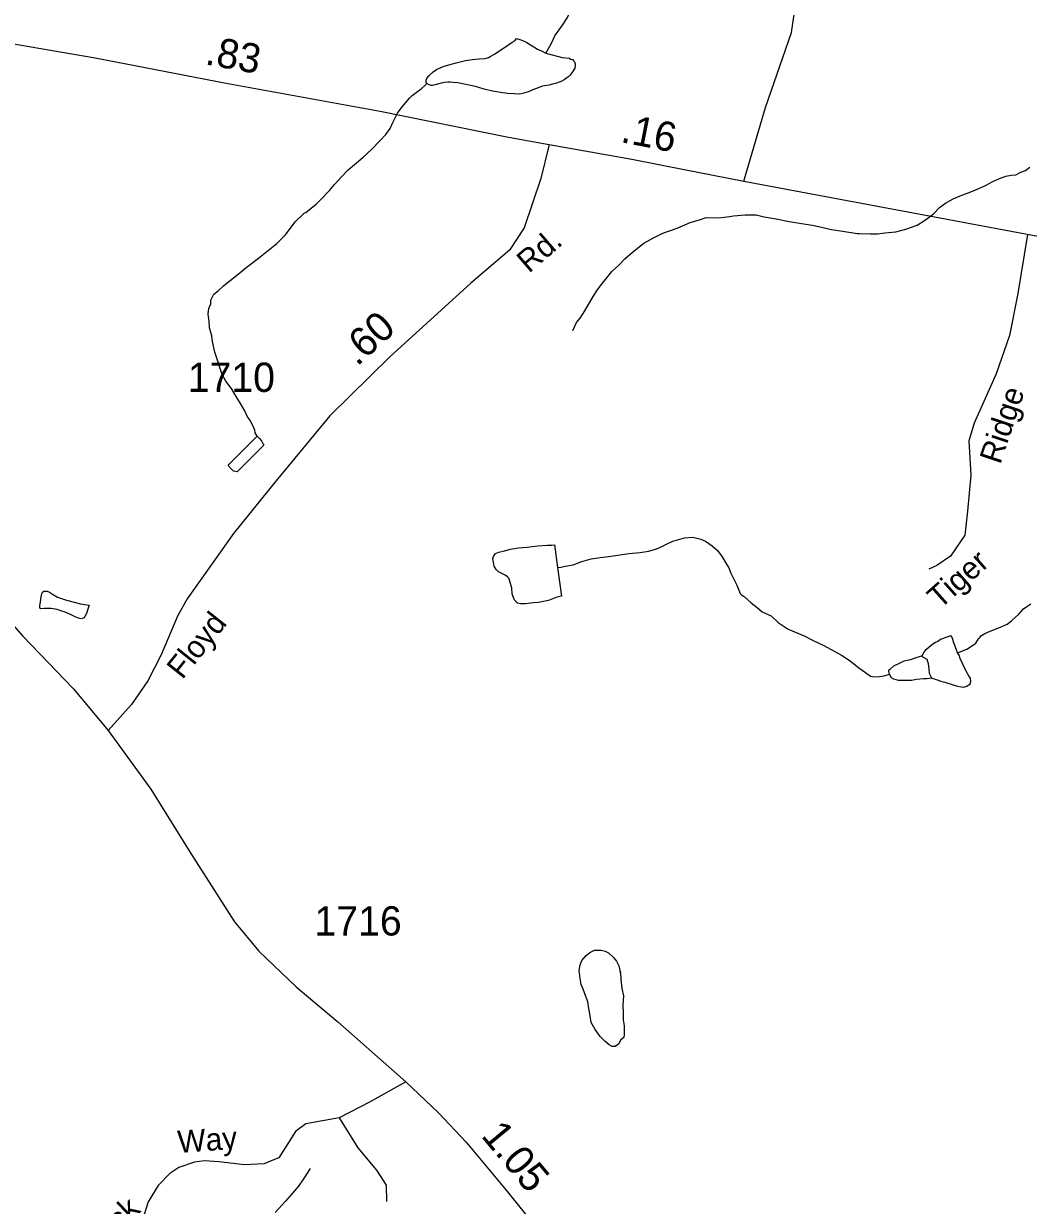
# Model space of a CAD drawing. Extents: x 2126262 to 2293712, y 749403 to 919119.
# Drawn here: x 2199070 to 2203355, y 802665 to 807707 of the extents above; entities that cross this region are included whole.
import ezdxf

# ---------------------------------------------------------------- set-up
doc = ezdxf.new("R2010")
doc.units = 0
for name, color, linetype in [('Exist Hydrographic Misc Water Feature', 7, 'Continuous'), ('Exist Road Non-System Type 51', 7, 'Continuous'), ('Exist Road Non-System Type 51 Label', 7, 'Continuous'), ('Exist Road Primary NC Attributed', 7, 'Continuous'), ('Exist Road Primary NC Service Mileage Hundredths English Label', 7, 'Continuous'), ('Exist Road Secondary Mileage Hundredths English Label', 7, 'Continuous'), ('Exist Road Secondary Type 51 Attributed', 7, 'Continuous'), ('Exist Road Secondary Type 51 Label', 7, 'Continuous'), ('Exist Road Secondary Type 51 Number Label', 7, 'Continuous')]:
    doc.layers.add(name, color=color, linetype=linetype)

msp = doc.modelspace()

# ---------------------------------------------------------------- linework, layer by layer
at = {"layer": 'Exist Hydrographic Misc Water Feature'}
for points in [[(2201296.5, 807580.7), (2201302.2, 807590.7), (2201320.2, 807620.8), (2201336, 807654.9), (2201367.6, 807701.1), (2201389.3, 807733.3), (2201403.3, 807765.4), (2201421.1, 807799.5), (2201440.8, 807837.5), (2201458.4, 807869.7), (2201476.3, 807899.8), (2201502.1, 807937.9), (2201513.8, 807960.1), (2201537.6, 807986.2), (2201559.5, 808008.3), (2201583.3, 808030.5), (2201601, 808048.6), (2201611, 808064.7), (2201626.8, 808088.7), (2201638.7, 808114.8), (2201652.4, 808134.9), (2201666.4, 808161), (2201676.2, 808185.1)], [(2200789.6, 807451.2), (2200787.5, 807455.2), (2200787.5, 807465.2), (2200791.2, 807475.2), (2200799.2, 807485.3), (2200817.2, 807501.4), (2200831, 807511.5), (2200859.1, 807523.7), (2200893.1, 807533.9), (2200914.8, 807540.1), (2200954.8, 807550.3), (2200984.8, 807554.6), (2201012.9, 807556.7), (2201038.7, 807558.9), (2201052.8, 807563), (2201060.4, 807567.1), (2201078.5, 807577.2), (2201096.5, 807589.3), (2201120.3, 807605.4), (2201154.3, 807627.7), (2201166, 807635.7), (2201172, 807643.8), (2201185.9, 807639.9), (2201201.9, 807634), (2201216.3, 807626.1), (2201232.3, 807616.2), (2201246.2, 807608.3), (2201262.2, 807598.5), (2201278.6, 807590.6), (2201296.5, 807580.7)], [(2201296.5, 807580.7), (2201318.6, 807574.8), (2201350.6, 807567.1), (2201366.6, 807563.2), (2201382.6, 807561.2), (2201396.5, 807559.4), (2201404.5, 807555.4), (2201410.5, 807553.5), (2201416.8, 807547.5), (2201418.9, 807543.5), (2201422.8, 807535.6), (2201422.8, 807529.6), (2201420.7, 807517.6), (2201411.1, 807501.5), (2201401, 807487.4), (2201395.1, 807481.4), (2201387.3, 807475.3), (2201375.2, 807467.3), (2201365.3, 807461.2), (2201343.2, 807453.1), (2201325.4, 807448.9), (2201309.4, 807444.8), (2201283.5, 807440.6), (2201241.5, 807424.4), (2201221.6, 807416.3), (2201203.8, 807410.1), (2201185.7, 807406), (2201161.7, 807407.8), (2201133.8, 807409.6), (2201103.7, 807413.4), (2201069.9, 807419.2), (2201033.6, 807426.9), (2200997.5, 807438.7), (2200963.4, 807446.4), (2200935.6, 807452.2), (2200921.6, 807454.1), (2200901.5, 807456), (2200889.4, 807457.9), (2200879.6, 807457.9), (2200865.4, 807455.7), (2200851.5, 807453.7), (2200841.4, 807449.6), (2200825.4, 807445.5), (2200813.6, 807443.4), (2200807.6, 807443.4), (2200799.6, 807445.3), (2200789.6, 807451.2)], [(2200065.9, 805946.8), (2200057.9, 805960.7), (2200056.1, 805972.6), (2200047.7, 805992.6), (2200039.7, 806008.5), (2200033.5, 806018.5), (2200023.5, 806032.4), (2200013.2, 806054.4), (2199995.2, 806086.2), (2199976.9, 806116.1), (2199956.8, 806149.9), (2199932.4, 806181.8), (2199916.2, 806209.6), (2199906.2, 806239.5), (2199898, 806267.5), (2199885.7, 806305.4), (2199875.4, 806351.3), (2199873.2, 806375.3), (2199862.9, 806409.2), (2199860.7, 806437.1), (2199856.6, 806467.2), (2199860.5, 806491.2), (2199868.3, 806511.2), (2199868.3, 806527.2), (2199882, 806553.3), (2199900, 806567.4), (2199923.8, 806589.5), (2199951.5, 806611.7), (2199985.3, 806638), (2200019.2, 806666.2), (2200047.1, 806688.3), (2200078.9, 806712.6), (2200106.7, 806734.8), (2200150.4, 806769), (2200186.3, 806805.3), (2200227.7, 806861.5), (2200267.5, 806899.8), (2200273.4, 806901.8), (2200319.2, 806938.2), (2200335, 806954.3), (2200374.7, 806994.5), (2200396.5, 807020.7), (2200426.2, 807052.9), (2200454.3, 807083.1), (2200490, 807113.3), (2200517.9, 807137.5), (2200553.5, 807169.7), (2200591.3, 807207.9), (2200615.1, 807234.1), (2200632.7, 807260.2), (2200646.8, 807288.3), (2200664.5, 807324.4), (2200684.2, 807352.5), (2200700, 807370.6), (2200715.9, 807388.7), (2200727.8, 807400.8), (2200743.8, 807412.9), (2200765.8, 807429), (2200781.6, 807443.2), (2200789.6, 807451.2)], [(2201412.5, 806397.9), (2201428.3, 806432), (2201444.3, 806450.1), (2201464, 806482.1), (2201499.5, 806542.4), (2201517.3, 806570.5), (2201533.3, 806592.6), (2201557.1, 806622.8), (2201578.8, 806648.9), (2201608.5, 806677.1), (2201634.2, 806703.3), (2201666.2, 806731.5), (2201715.8, 806769.8), (2201753.7, 806792), (2201795.5, 806812.4), (2201857.3, 806834.8), (2201913.2, 806859.2), (2201956.9, 806871.4), (2201980.9, 806879.6), (2202035, 806878), (2202081, 806884.3), (2202097, 806886.4), (2202147, 806890.8), (2202194.8, 806891.1), (2202229, 806883.3), (2202279.1, 806873.7), (2202335, 806862.1), (2202386.9, 806854.4), (2202435.1, 806846.7), (2202479.2, 806837), (2202515.3, 806829.3), (2202563.3, 806821.6), (2202625.2, 806812.1), (2202633.2, 806812.1), (2202681.2, 806810.4), (2202711.3, 806810.7), (2202743.3, 806814.9), (2202789.2, 806819.2), (2202833.1, 806829.5), (2202881.1, 806847.8), (2202916.8, 806870.1), (2202950.6, 806896.2), (2202976.4, 806922.4), (2203002.3, 806940.6), (2203034.1, 806958.8), (2203064, 806973), (2203098, 806985.2), (2203131.7, 806997.5), (2203171.9, 807015.7), (2203203.4, 807033.9), (2203231.5, 807046.1), (2203259.2, 807056.3), (2203281.4, 807060.5), (2203301.2, 807062.6), (2203323.2, 807072.7), (2203343.3, 807081), (2203360.9, 807095)], [(2200065.9, 805946.8), (2200074.3, 805938.8), (2200084.2, 805926.9), (2200092.2, 805913), (2200094.2, 805909), (2199981.2, 805794.2), (2199973.2, 805796.1), (2199965.3, 805798.1), (2199957.1, 805806), (2199943.1, 805822), (2199947, 805828), (2200065.9, 805946.8)], [(2201347.5, 805385.8), (2201361.5, 805387.8), (2201381.5, 805392), (2201413.5, 805398.2), (2201451.3, 805412.4), (2201491.2, 805422.7), (2201529.2, 805428.9), (2201555, 805431.2), (2201595, 805437.5), (2201651, 805445.9), (2201699, 805450.2), (2201735.1, 805456.4), (2201760.7, 805462.6), (2201780.8, 805470.7), (2201808.7, 805484.9), (2201838.4, 805499.1), (2201888.4, 805513.4), (2201924.5, 805515.7), (2201958.6, 805507.9), (2201978.5, 805498.1), (2202006.8, 805478.3), (2202028.7, 805458.4), (2202049, 805432.6), (2202067.2, 805400.7), (2202077.3, 805384.8), (2202085.5, 805362.9), (2202111.7, 805311), (2202126.1, 805275.2), (2202132, 805269.2), (2202143.9, 805261.3), (2202172.2, 805235.5), (2202198.5, 805215.6), (2202220.4, 805197.9), (2202258.6, 805180.1), (2202288.7, 805152.3), (2202330.9, 805122.6), (2202399.2, 805095.1), (2202437.2, 805075.3), (2202483.5, 805053.7), (2202557.7, 805012.2), (2202595.7, 804988.5), (2202632, 804958.7), (2202660, 804938.9), (2202682.2, 804923.1), (2202698.2, 804919.2), (2202720.3, 804921.3), (2202740.2, 804923.5), (2202762.2, 804931.6)], [(2201347.5, 805385.8), (2201364.3, 805263.9), (2201344.2, 805259.8), (2201308.5, 805245.5), (2201266.5, 805237.3), (2201244.6, 805235.1), (2201210.5, 805230.8), (2201188.6, 805230.7), (2201176.5, 805234.7), (2201162.6, 805250.5), (2201154.3, 805274.4), (2201152.3, 805298.5), (2201144.1, 805328.4), (2201140, 805340.3), (2201133.8, 805346.3), (2201123.8, 805354.2), (2201095.7, 805368), (2201085.7, 805377.9), (2201077.5, 805391.9), (2201073.6, 805409.8), (2201071.3, 805423.8), (2201073.4, 805433.8), (2201083.2, 805445.9), (2201097.3, 805452), (2201120.9, 805458.2), (2201147, 805464.3), (2201181, 805470.6), (2201217.1, 805472.8), (2201263, 805479.1), (2201304.7, 805481.4), (2201322.7, 805481.5), (2201334.8, 805483.6), (2201347.5, 805385.8)], [(2199349.3, 805226), (2199343.5, 805208), (2199337.6, 805190), (2199331.8, 805178), (2199327.7, 805172), (2199323.8, 805169.9), (2199315.9, 805167.8), (2199299.7, 805171.8), (2199287.8, 805177.6), (2199267.5, 805187.5), (2199247.6, 805195.4), (2199229.5, 805201.2), (2199213.5, 805207.1), (2199187.5, 805210.9), (2199167.6, 805210.8), (2199157.6, 805210.8), (2199143.4, 805210.6), (2199139.5, 805212.6), (2199139.3, 805224.6), (2199141.4, 805238.6), (2199145, 805262.7), (2199147.1, 805274.6), (2199151, 805280.7), (2199156.9, 805284.7), (2199171.1, 805284.8), (2199180.9, 805280.9), (2199193, 805273), (2199215, 805259.1), (2199235.3, 805253.3), (2199253.3, 805247.4), (2199291.2, 805237.6), (2199313.2, 805231.8), (2199331.2, 805227.9), (2199349.3, 805226)], [(2203053.5, 805021.6), (2203093.3, 805037.9), (2203113.2, 805050.1), (2203131.1, 805064.2), (2203142.9, 805082.2), (2203147, 805086.2), (2203154.8, 805096.3), (2203168.8, 805104.4), (2203192.8, 805114.6), (2203232.6, 805130.8), (2203264.5, 805145.1), (2203282.6, 805159.2), (2203314.2, 805187.3), (2203334.1, 805209.5), (2203348, 805219.6), (2203365.8, 805231.7)], [(2203053.5, 805021.6), (2203049.2, 805035.6), (2203036.9, 805065.5), (2203031, 805083.4), (2203027.1, 805093.4), (2203019.1, 805093.3), (2203007, 805089.3), (2202983, 805081.1), (2202969.1, 805071), (2202959.2, 805067), (2202947.3, 805058.8), (2202931.3, 805044.8), (2202915.5, 805032.7), (2202909.6, 805024.6), (2202905.5, 805016.6), (2202899.5, 805008.5)], [(2202899.5, 805008.5), (2202879.5, 805002.4), (2202851.8, 804992.2), (2202823.7, 804986), (2202801.7, 804975.9), (2202780, 804965.7), (2202764, 804951.6), (2202759.9, 804947.6), (2202758.1, 804943.6), (2202759.9, 804937.6), (2202762.2, 804931.6)], [(2202899.5, 805008.5), (2202921.7, 804994.8), (2202923.7, 804990.7), (2202927.8, 804976.8), (2202929.9, 804952.8), (2202931.9, 804934.8), (2202942.2, 804914.9)], [(2202942.2, 804914.9), (2202982.2, 804901.1), (2202998.2, 804897.3), (2203038.2, 804883.6), (2203052.5, 804879.7), (2203068.5, 804877.8), (2203080.4, 804875.9), (2203092.3, 804879.9), (2203106.2, 804890), (2203110.3, 804900), (2203108.3, 804914.1), (2203101.9, 804924), (2203090, 804943.9), (2203075.7, 804973.8), (2203063.6, 804997.7), (2203059.5, 805011.7), (2203053.5, 805021.6)], [(2202762.2, 804931.6), (2202764.2, 804927.6), (2202770.2, 804917.7), (2202780.2, 804911.8), (2202800.3, 804905.9), (2202830.2, 804906.1), (2202856.3, 804906.3), (2202878.2, 804910.5), (2202908.2, 804912.7), (2202922.3, 804912.7), (2202942.2, 804914.9)], [(2201614.2, 803661.6), (2201615.3, 803656.2), (2201617.6, 803628.2), (2201621.7, 803590.2), (2201628, 803558.3), (2201626.2, 803518.3), (2201626.6, 803486.3), (2201626.8, 803456.3), (2201630.7, 803430.4), (2201630.9, 803410.4), (2201630.9, 803394.4), (2201629.2, 803380.4), (2201617.2, 803370.3), (2201607.5, 803352.2), (2201593.6, 803342.1), (2201579.4, 803342.1), (2201567.5, 803349.9), (2201549.3, 803365.8), (2201529.2, 803385.7), (2201507, 803415.5), (2201490.6, 803445.4), (2201486.5, 803473.4), (2201480.6, 803505.3), (2201476.3, 803533.2), (2201468.1, 803555.2), (2201455.8, 803587.1), (2201447.8, 803607.1), (2201443.5, 803633), (2201439.2, 803666.9), (2201443.1, 803691), (2201451.1, 803709), (2201468.7, 803731.1), (2201484.7, 803743.3), (2201504.8, 803753.4), (2201514.8, 803753.5), (2201532.7, 803753.6), (2201550.7, 803749.7), (2201564.7, 803741.8), (2201584.8, 803723.9), (2201598.9, 803706), (2201608.9, 803686.1), (2201614.2, 803661.6), (2201615.3, 803656.2), (2201614.2, 803661.6)], [(2200291.5, 802821.4), (2200263.8, 802777.2), (2200242.1, 802747), (2200216.2, 802716.9), (2200186.5, 802682.7), (2200142.8, 802634.3)]]:
    msp.add_lwpolyline(points, dxfattribs=at)
at = {"layer": 'Exist Road Non-System Type 51'}
for points in [[(2203351, 806807.2), (2203310.5, 806555.8), (2203274.3, 806377), (2203218.4, 806212.2), (2203123.6, 806001.6), (2203101.3, 805926.2), (2203109.7, 805780.9), (2203095.7, 805627.3), (2203084.5, 805524), (2203023.2, 805434.6), (2202964.5, 805395.5), (2202931.1, 805378.7)], [(2200699.8, 803191.6), (2200545.7, 803105.6), (2200415.9, 803038.5)], [(2200415.9, 803038.5), (2200274.3, 803012.7), (2200229.6, 802979.2), (2200158.5, 802867.4)], [(2200415.9, 803038.5), (2200494.8, 802910.7), (2200575.7, 802814.4), (2200616.2, 802750.1), (2200617.6, 802681.7)], [(2200158.5, 802867.4), (2200133.6, 802857.3), (2200096.2, 802841.9), (2200012.7, 802837.5), (2199902.8, 802850.7), (2199841.3, 802855.1), (2199799.5, 802848.5), (2199731.4, 802826.6), (2199694, 802800.2), (2199643.5, 802749.6), (2199601.7, 802679.2), (2199577.6, 802602.2)]]:
    msp.add_lwpolyline(points, dxfattribs=at)
at = {"layer": 'Exist Road Primary NC Attributed'}
for points in [[(2196992.8, 808010.2), (2197227.5, 807953), (2197690.7, 807872), (2198126.1, 807791), (2198811.2, 807658.4), (2199374.9, 807560.6), (2199934.5, 807453.1), (2200590.3, 807333), (2201138.7, 807222.6), (2201311, 807191.2)], [(2201311, 807191.2), (2201664, 807128.4), (2201879.6, 807085.8), (2202141.9, 807035.5)], [(2202141.9, 807035.5), (2205798.4, 806350.5), (2206225.4, 806286.2), (2207565.7, 806126.3), (2208070.8, 806055.1), (2208552.9, 805998.6), (2209718.4, 805858.6)]]:
    msp.add_lwpolyline(points, dxfattribs=at)
at = {"layer": 'Exist Road Secondary Type 51 Attributed'}
for points in [[(2202141.9, 807035.5), (2202233.4, 807348.6), (2202345, 807669.8), (2202371.5, 807852.7), (2202396.6, 808009.1), (2202402.2, 808285.6), (2202404.3, 808505.6), (2202411.3, 808764), (2202407.8, 808964.4), (2202438.5, 809206), (2202506.2, 809719.2), (2202545.9, 810056.5), (2202541.7, 810172.4), (2202474.8, 810334.4), (2202185.9, 810922.3), (2202094.5, 811168.8), (2202043.3, 811355.6), (2202025.1, 811498.1), (2202018.8, 811634.2), (2202020.2, 811758.5), (2202015.3, 811838.8), (2202015.3, 812032.9)], [(2196695, 808120.3), (2196735, 808053.8), (2197042.4, 807695.7), (2197157.6, 807541.3), (2197276.2, 807354.2), (2197526.6, 806951.3), (2197777.1, 806540), (2197853.9, 806446.4), (2198024.1, 806252.3), (2198238.3, 806008.6), (2198675.1, 805539.3), (2199067.2, 805093.8), (2199282.8, 804868.2), (2199430.7, 804690.9)], [(2201311, 807191.2), (2201276.5, 807046), (2201204.2, 806836), (2201142.8, 806741), (2200977.5, 806599.2), (2200632.2, 806284.9), (2200375.4, 806033.5), (2200138.6, 805746.9), (2199965.5, 805531.9), (2199767.4, 805252.5), (2199725.9, 805178.8), (2199656.1, 805014), (2199600.3, 804902.3), (2199530.5, 804801.7), (2199430.7, 804690.9)], [(2199430.7, 804690.9), (2199612.8, 804440.2), (2199783, 804166.5), (2199969.3, 803873.9), (2200072.6, 803749.6), (2200233.1, 803597.3), (2200410.3, 803447.9), (2200699.8, 803191.6), (2200839.4, 803058.9), (2200958, 802934.6), (2201127.5, 802730), (2201429.6, 802353.7), (2201608.2, 802119), (2201913.1, 801702.1), (2202053.4, 801494.7), (2202262.7, 801250.3), (2202400.8, 801137.2), (2202610.8, 800999.6), (2202834.1, 800903.3), (2203015.5, 800848.8), (2203231.8, 800795)]]:
    msp.add_lwpolyline(points, dxfattribs=at)

# ---------------------------------------------------------------- texts
at = {"layer": 'Exist Road Non-System Type 51 Label'}
for s, rotation, p in [('Ridge', 71.485, (2203234.9, 805823.3)), ('Tiger', 41.6757, (2202977.6, 805206.1)), ('Way', 4.2117, (2199730.2, 802887.9)), ('Rock', 43.4634, (2199363.7, 802441))]:
    msp.add_text(s, height=95, rotation=rotation, dxfattribs=at).set_placement(p)
at = {"layer": 'Exist Road Primary NC Service Mileage Hundredths English Label'}
for s, rotation, p in [('.83', 349.6221, (2199840.2, 807533.9)), ('.16', 348.8236, (2201612.5, 807202.3))]:
    msp.add_text(s, height=125, rotation=rotation, dxfattribs=at).set_placement(p)
at = {"layer": 'Exist Road Secondary Mileage Hundredths English Label'}
for s, rotation, p in [('.60', 42.3197, (2200492.1, 806241.8)), ('1.05', 309.6464, (2201017.9, 802960.3))]:
    msp.add_text(s, height=125, rotation=rotation, dxfattribs=at).set_placement(p)
at = {"layer": 'Exist Road Secondary Type 51 Label'}
for s, rotation, p in [('Rd.', 40.6969, (2201224.8, 806639.6)), ('Floyd', 51.3445, (2199747.2, 804905.1))]:
    msp.add_text(s, height=95, rotation=rotation, dxfattribs=at).set_placement(p)
at = {"layer": 'Exist Road Secondary Type 51 Number Label'}
for s, p in [('1710', (2199770.2, 806135.5)), ('1716', (2200310.6, 803816))]:
    msp.add_text(s, height=125, dxfattribs=at).set_placement(p)

doc.saveas('drawing.dxf')
